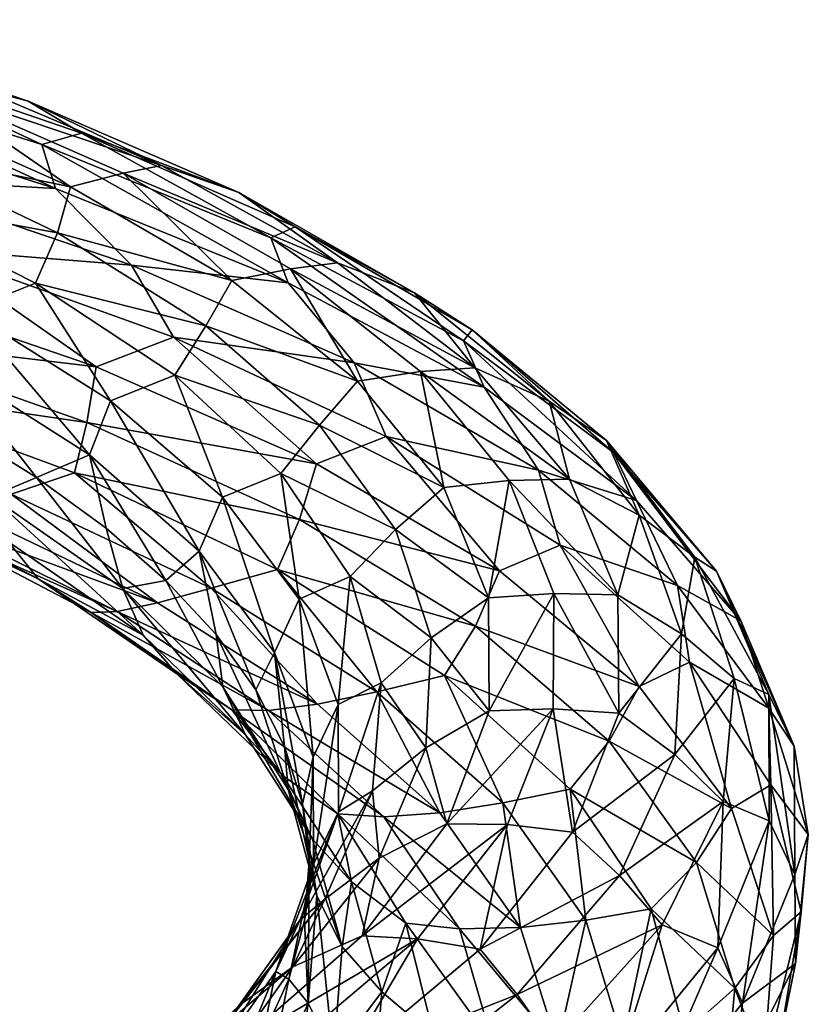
# Model space of a CAD drawing. Header units: metres. Extents: x -109 to 109, y -917 to 389.
# Tile 308 of 656: x 10 to 19, y -750 to -740. Entities that reach past the tile are written whole.
import ezdxf

# ---------------------------------------------------------------- set-up
doc = ezdxf.new("R2010")
doc.units = ezdxf.units.M
doc.layers.add('solid_24503124_XXX_01_SW0001_01', color=7, linetype='CONTINUOUS')

msp = doc.modelspace()

# ---------------------------------------------------------------- linework, layer by layer
at = {"layer": 'solid_24503124_XXX_01_SW0001_01'}
for points in [[(10.412462, -740.559326, -16.99725), (7.77874, -739.6651, -18.425652), (9.577113, -740.292847, -16.70859)], [(8.318668, -739.993042, -18.871119), (7.77874, -739.6651, -18.425652), (10.412462, -740.559326, -16.99725)], [(10.561861, -741.036987, -18.259766), (7.717791, -740.134399, -19.699219), (8.318668, -739.993042, -18.871119)], [(10.999756, -740.909851, -17.352381), (8.318668, -739.993042, -18.871119), (10.412462, -740.559326, -16.99725)], [(10.561861, -741.036987, -18.259766), (8.318668, -739.993042, -18.871119), (10.999756, -740.909851, -17.352381)], [(10.713127, -741.517517, -18.617527), (7.717791, -740.134399, -19.699219), (10.561861, -741.036987, -18.259766)], [(10.713127, -741.517517, -18.617527), (7.825353, -740.605896, -20.07671), (7.717791, -740.134399, -19.699219)], [(11.876799, -741.264954, -14.993966), (9.577113, -740.292847, -16.70859), (9.269754, -740.390869, -16.058435)], [(10.412462, -740.559326, -16.99725), (9.577113, -740.292847, -16.70859), (11.876799, -741.264954, -14.993966)], [(9.269754, -740.390869, -16.058435), (8.771022, -740.561829, -15.561017), (10.877053, -741.500732, -14.002141)], [(11.457332, -741.348633, -14.408139), (9.269754, -740.390869, -16.058435), (10.877053, -741.500732, -14.002141)], [(11.876799, -741.264954, -14.993966), (9.269754, -740.390869, -16.058435), (11.457332, -741.348633, -14.408139)], [(10.877053, -741.500732, -14.002141), (8.771022, -740.561829, -15.561017), (8.782056, -741.068176, -14.838786)], [(12.727242, -741.563171, -15.1487), (10.412462, -740.559326, -16.99725), (11.876799, -741.264954, -14.993966)], [(10.999756, -740.909851, -17.352381), (10.412462, -740.559326, -16.99725), (12.727242, -741.563171, -15.1487)], [(10.713127, -741.517517, -18.617527), (8.754351, -741.409912, -19.918932), (7.825353, -740.605896, -20.07671)], [(13.079324, -742.06012, -16.363382), (10.561861, -741.036987, -18.259766), (10.999756, -740.909851, -17.352381)], [(13.345967, -741.939026, -15.40839), (10.999756, -740.909851, -17.352381), (12.727242, -741.563171, -15.1487)], [(13.079324, -742.06012, -16.363382), (10.999756, -740.909851, -17.352381), (13.345967, -741.939026, -15.40839)], [(10.735987, -742.004944, -13.300748), (8.782056, -741.068176, -14.838786), (8.649151, -741.625, -14.35103)], [(10.877053, -741.500732, -14.002141), (8.782056, -741.068176, -14.838786), (10.735987, -742.004944, -13.300748)], [(13.269567, -742.552856, -16.694679), (10.561861, -741.036987, -18.259766), (13.079324, -742.06012, -16.363382)], [(13.269567, -742.552856, -16.694679), (10.713127, -741.517517, -18.617527), (10.561861, -741.036987, -18.259766)], [(11.457332, -741.348633, -14.408139), (10.877053, -741.500732, -14.002141), (12.649054, -742.528625, -12.11581)], [(13.811749, -742.334167, -12.921618), (11.876799, -741.264954, -14.993966), (11.457332, -741.348633, -14.408139)], [(13.293882, -742.39856, -12.41848), (11.457332, -741.348633, -14.408139), (12.649054, -742.528625, -12.11581)], [(13.811749, -742.334167, -12.921618), (11.457332, -741.348633, -14.408139), (13.293882, -742.39856, -12.41848)], [(12.727242, -741.563171, -15.1487), (11.876799, -741.264954, -14.993966), (13.811749, -742.334167, -12.921618)], [(8.754351, -741.409912, -19.918932), (11.549887, -742.359253, -18.32338), (9.308838, -742.179077, -19.684505)], [(10.713127, -741.517517, -18.617527), (11.549887, -742.359253, -18.32338), (8.754351, -741.409912, -19.918932)], [(13.269567, -742.552856, -16.694679), (11.549887, -742.359253, -18.32338), (10.713127, -741.517517, -18.617527)], [(12.649054, -742.528625, -12.11581), (10.877053, -741.500732, -14.002141), (10.735987, -742.004944, -13.300748)], [(14.655124, -742.665161, -12.944268), (12.727242, -741.563171, -15.1487), (13.811749, -742.334167, -12.921618)], [(13.345967, -741.939026, -15.40839), (12.727242, -741.563171, -15.1487), (14.655124, -742.665161, -12.944268)], [(10.495763, -742.556824, -12.851461), (8.649151, -741.625, -14.35103), (9.740479, -742.858093, -13.085698)], [(10.735987, -742.004944, -13.300748), (8.649151, -741.625, -14.35103), (10.495763, -742.556824, -12.851461)], [(15.195525, -743.191895, -14.076288), (13.079324, -742.06012, -16.363382), (13.345967, -741.939026, -15.40839)], [(15.288555, -743.06842, -13.106015), (13.345967, -741.939026, -15.40839), (14.655124, -742.665161, -12.944268)], [(15.195525, -743.191895, -14.076288), (13.345967, -741.939026, -15.40839), (15.288555, -743.06842, -13.106015)], [(12.363517, -743.024475, -11.462536), (10.735987, -742.004944, -13.300748), (10.495763, -742.556824, -12.851461)], [(12.649054, -742.528625, -12.11581), (10.735987, -742.004944, -13.300748), (12.363517, -743.024475, -11.462536)], [(15.418847, -743.699707, -14.375308), (13.079324, -742.06012, -16.363382), (15.195525, -743.191895, -14.076288)], [(15.418847, -743.699707, -14.375308), (13.269567, -742.552856, -16.694679), (13.079324, -742.06012, -16.363382)], [(11.16125, -743.473999, -18.420504), (8.400115, -742.529907, -19.948013), (9.308838, -742.179077, -19.684505)], [(11.549887, -742.359253, -18.32338), (12.008222, -743.150635, -18.017941), (9.308838, -742.179077, -19.684505)], [(11.16125, -743.473999, -18.420504), (9.308838, -742.179077, -19.684505), (12.008222, -743.150635, -18.017941)], [(11.549887, -742.359253, -18.32338), (13.994268, -743.430176, -16.284739), (12.008222, -743.150635, -18.017941)], [(13.269567, -742.552856, -16.694679), (13.994268, -743.430176, -16.284739), (11.549887, -742.359253, -18.32338)], [(13.293882, -742.39856, -12.41848), (12.649054, -742.528625, -12.11581), (14.030068, -743.633545, -9.963589)], [(15.319773, -743.487671, -10.558767), (13.811749, -742.334167, -12.921618), (13.293882, -742.39856, -12.41848)], [(14.720298, -743.528442, -10.153808), (13.293882, -742.39856, -12.41848), (14.030068, -743.633545, -9.963589)], [(15.319773, -743.487671, -10.558767), (13.293882, -742.39856, -12.41848), (14.720298, -743.528442, -10.153808)], [(14.655124, -742.665161, -12.944268), (13.811749, -742.334167, -12.921618), (15.319773, -743.487671, -10.558767)], [(8.382766, -743.141357, -19.608971), (8.400115, -742.529907, -19.948013), (11.16125, -743.473999, -18.420504)], [(14.030068, -743.633545, -9.963589), (12.649054, -742.528625, -12.11581), (12.363517, -743.024475, -11.462536)], [(10.495763, -742.556824, -12.851461), (9.740479, -742.858093, -13.085698), (11.318292, -743.848206, -11.418048)], [(12.024914, -743.567383, -11.070146), (10.495763, -742.556824, -12.851461), (11.318292, -743.848206, -11.418048)], [(12.363517, -743.024475, -11.462536), (10.495763, -742.556824, -12.851461), (12.024914, -743.567383, -11.070146)], [(15.418847, -743.699707, -14.375308), (13.994268, -743.430176, -16.284739), (13.269567, -742.552856, -16.694679)], [(16.133989, -743.851624, -10.453686), (14.655124, -742.665161, -12.944268), (15.319773, -743.487671, -10.558767)], [(15.288555, -743.06842, -13.106015), (14.655124, -742.665161, -12.944268), (16.133989, -743.851624, -10.453686)], [(9.740479, -742.858093, -13.085698), (9.540433, -743.455933, -13.032722), (11.087662, -744.442505, -11.404852)], [(11.318292, -743.848206, -11.418048), (9.740479, -742.858093, -13.085698), (11.087662, -744.442505, -11.404852)], [(13.612206, -744.115234, -9.382988), (12.363517, -743.024475, -11.462536), (12.024914, -743.567383, -11.070146)], [(14.030068, -743.633545, -9.963589), (12.363517, -743.024475, -11.462536), (13.612206, -744.115234, -9.382988)], [(16.842407, -744.417664, -11.47218), (15.195525, -743.191895, -14.076288), (15.288555, -743.06842, -13.106015)], [(16.765131, -744.28363, -10.517323), (15.288555, -743.06842, -13.106015), (16.133989, -743.851624, -10.453686)], [(16.842407, -744.417664, -11.47218), (15.288555, -743.06842, -13.106015), (16.765131, -744.28363, -10.517323)], [(8.360064, -743.695862, -19.105642), (8.382766, -743.141357, -19.608971), (11.056943, -744.086792, -18.097315)], [(11.056943, -744.086792, -18.097315), (8.382766, -743.141357, -19.608971), (11.16125, -743.473999, -18.420504)], [(13.581429, -744.540405, -16.456125), (11.16125, -743.473999, -18.420504), (12.008222, -743.150635, -18.017941)], [(13.994268, -743.430176, -16.284739), (14.346146, -744.240479, -15.929374), (12.008222, -743.150635, -18.017941)], [(13.581429, -744.540405, -16.456125), (12.008222, -743.150635, -18.017941), (14.346146, -744.240479, -15.929374)], [(17.09185, -744.942993, -11.734178), (15.195525, -743.191895, -14.076288), (16.842407, -744.417664, -11.47218)], [(17.09185, -744.942993, -11.734178), (15.418847, -743.699707, -14.375308), (15.195525, -743.191895, -14.076288)], [(9.540433, -743.455933, -13.032722), (9.646313, -744.155518, -12.955176), (10.506569, -744.69043, -12.091382)], [(11.087662, -744.442505, -11.404852), (9.540433, -743.455933, -13.032722), (10.506569, -744.69043, -12.091382)], [(11.056943, -744.086792, -18.097315), (11.16125, -743.473999, -18.420504), (13.581429, -744.540405, -16.456125)], [(13.994268, -743.430176, -16.284739), (16.015682, -744.609558, -13.872149), (14.346146, -744.240479, -15.929374)], [(15.418847, -743.699707, -14.375308), (16.015682, -744.609558, -13.872149), (13.994268, -743.430176, -16.284739)], [(16.356335, -744.709045, -7.983257), (15.319773, -743.487671, -10.558767), (14.720298, -743.528442, -10.153808)], [(16.133989, -743.851624, -10.453686), (15.319773, -743.487671, -10.558767), (16.356335, -744.709045, -7.983257)], [(12.024914, -743.567383, -11.070146), (11.318292, -743.848206, -11.418048), (12.546487, -744.908325, -9.514434)], [(13.187486, -744.645386, -9.063774), (12.024914, -743.567383, -11.070146), (12.546487, -744.908325, -9.514434)], [(13.612206, -744.115234, -9.382988), (12.024914, -743.567383, -11.070146), (13.187486, -744.645386, -9.063774)], [(14.720298, -743.528442, -10.153808), (14.030068, -743.633545, -9.963589), (14.979315, -744.800659, -7.616765)], [(15.694858, -744.722412, -7.688925), (14.720298, -743.528442, -10.153808), (14.979315, -744.800659, -7.616765)], [(16.356335, -744.709045, -7.983257), (14.720298, -743.528442, -10.153808), (15.694858, -744.722412, -7.688925)], [(10.920696, -744.640869, -17.613464), (8.360064, -743.695862, -19.105642), (11.056943, -744.086792, -18.097315)], [(10.22857, -744.871826, -17.361479), (8.360064, -743.695862, -19.105642), (10.920696, -744.640869, -17.613464)], [(14.979315, -744.800659, -7.616765), (14.030068, -743.633545, -9.963589), (13.612206, -744.115234, -9.382988)], [(17.09185, -744.942993, -11.734178), (16.015682, -744.609558, -13.872149), (15.418847, -743.699707, -14.375308)], [(11.318292, -743.848206, -11.418048), (11.087662, -744.442505, -11.404852), (12.292351, -745.498413, -9.545792)], [(12.546487, -744.908325, -9.514434), (11.318292, -743.848206, -11.418048), (12.292351, -745.498413, -9.545792)], [(17.121918, -745.105042, -7.758827), (16.133989, -743.851624, -10.453686), (16.356335, -744.709045, -7.983257)], [(16.765131, -744.28363, -10.517323), (16.133989, -743.851624, -10.453686), (17.121918, -745.105042, -7.758827)], [(10.506569, -744.69043, -12.091382), (9.646313, -744.155518, -12.955176), (10.008188, -744.90094, -12.896971)], [(10.920696, -744.640869, -17.613464), (11.056943, -744.086792, -18.097315), (13.394442, -745.151855, -16.164074)], [(13.394442, -745.151855, -16.164074), (11.056943, -744.086792, -18.097315), (13.581429, -744.540405, -16.456125)], [(14.446644, -745.262512, -7.131185), (13.612206, -744.115234, -9.382988), (13.187486, -744.645386, -9.063774)], [(14.979315, -744.800659, -7.616765), (13.612206, -744.115234, -9.382988), (14.446644, -745.262512, -7.131185)], [(15.589801, -745.715881, -14.122012), (13.581429, -744.540405, -16.456125), (14.346146, -744.240479, -15.929374)], [(16.015682, -744.609558, -13.872149), (16.255493, -745.434387, -13.489515), (14.346146, -744.240479, -15.929374)], [(15.589801, -745.715881, -14.122012), (14.346146, -744.240479, -15.929374), (16.255493, -745.434387, -13.489515)], [(17.734585, -745.566101, -7.727176), (16.765131, -744.28363, -10.517323), (17.121918, -745.105042, -7.758827)], [(17.971533, -745.718994, -8.636533), (16.765131, -744.28363, -10.517323), (17.734585, -745.566101, -7.727176)], [(17.971533, -745.718994, -8.636533), (16.842407, -744.417664, -11.47218), (16.765131, -744.28363, -10.517323)], [(11.087662, -744.442505, -11.404852), (10.506569, -744.69043, -12.091382), (11.26921, -745.246155, -11.155679)], [(11.087662, -744.442505, -11.404852), (11.26921, -745.246155, -11.155679), (11.926952, -745.820374, -10.157705)], [(12.292351, -745.498413, -9.545792), (11.087662, -744.442505, -11.404852), (11.926952, -745.820374, -10.157705)], [(18.23934, -746.263794, -8.857972), (16.842407, -744.417664, -11.47218), (17.971533, -745.718994, -8.636533)], [(18.23934, -746.263794, -8.857972), (17.09185, -744.942993, -11.734178), (16.842407, -744.417664, -11.47218)], [(13.394442, -745.151855, -16.164074), (13.581429, -744.540405, -16.456125), (15.589801, -745.715881, -14.122012)], [(10.506569, -744.69043, -12.091382), (10.008188, -744.90094, -12.896971), (11.45402, -745.910828, -11.218599)], [(12.423082, -745.906494, -15.582741), (10.22857, -744.871826, -17.361479), (10.920696, -744.640869, -17.613464)], [(11.26921, -745.246155, -11.155679), (10.506569, -744.69043, -12.091382), (11.45402, -745.910828, -11.218599)], [(13.150351, -745.701111, -15.719523), (10.920696, -744.640869, -17.613464), (13.394442, -745.151855, -16.164074)], [(12.423082, -745.906494, -15.582741), (10.920696, -744.640869, -17.613464), (13.150351, -745.701111, -15.719523)], [(13.187486, -744.645386, -9.063774), (12.546487, -744.908325, -9.514434), (13.388919, -746.024719, -7.438527)], [(13.9511, -745.776367, -6.899103), (13.187486, -744.645386, -9.063774), (13.388919, -746.024719, -7.438527)], [(14.446644, -745.262512, -7.131185), (13.187486, -744.645386, -9.063774), (13.9511, -745.776367, -6.899103)], [(16.015682, -744.609558, -13.872149), (17.544113, -745.877502, -11.170004), (16.255493, -745.434387, -13.489515)], [(17.09185, -744.942993, -11.734178), (17.544113, -745.877502, -11.170004), (16.015682, -744.609558, -13.872149)], [(15.466767, -746.012573, -5.152792), (14.979315, -744.800659, -7.616765), (14.446644, -745.262512, -7.131185)], [(15.694858, -744.722412, -7.688925), (14.979315, -744.800659, -7.616765), (15.466767, -746.012573, -5.152792)], [(16.18644, -745.962402, -5.104631), (15.694858, -744.722412, -7.688925), (15.466767, -746.012573, -5.152792)], [(16.888649, -745.979309, -5.279662), (16.356335, -744.709045, -7.983257), (15.694858, -744.722412, -7.688925)], [(16.888649, -745.979309, -5.279662), (15.694858, -744.722412, -7.688925), (16.18644, -745.962402, -5.104631)], [(17.121918, -745.105042, -7.758827), (16.356335, -744.709045, -7.983257), (16.888649, -745.979309, -5.279662)], [(10.522237, -745.804443, -13.640496), (8.679766, -744.84552, -15.127604), (9.22469, -745.188293, -15.515808)], [(10.198619, -745.398071, -13.236169), (8.679766, -744.84552, -15.127604), (10.522237, -745.804443, -13.640496)], [(11.833165, -746.067444, -15.196717), (9.7173, -745.054321, -16.883142), (10.22857, -744.871826, -17.361479)], [(10.008188, -744.90094, -12.896971), (10.198619, -745.398071, -13.236169), (11.677645, -746.421692, -11.525162)], [(11.45402, -745.910828, -11.218599), (10.008188, -744.90094, -12.896971), (11.677645, -746.421692, -11.525162)], [(11.833165, -746.067444, -15.196717), (10.22857, -744.871826, -17.361479), (12.423082, -745.906494, -15.582741)], [(12.546487, -744.908325, -9.514434), (12.292351, -745.498413, -9.545792), (13.119019, -746.609985, -7.517881)], [(13.388919, -746.024719, -7.438527), (12.546487, -744.908325, -9.514434), (13.119019, -746.609985, -7.517881)], [(18.23934, -746.263794, -8.857972), (17.544113, -745.877502, -11.170004), (17.09185, -744.942993, -11.734178)], [(9.382369, -745.165527, -16.249228), (9.7173, -745.054321, -16.883142), (11.833165, -746.067444, -15.196717)], [(17.586298, -746.405701, -4.946451), (17.121918, -745.105042, -7.758827), (16.888649, -745.979309, -5.279662)], [(17.734585, -745.566101, -7.727176), (17.121918, -745.105042, -7.758827), (17.586298, -746.405701, -4.946451)], [(9.22469, -745.188293, -15.515808), (9.382369, -745.165527, -16.249228), (11.389711, -746.16156, -14.63076)], [(11.104649, -746.172058, -13.939462), (9.22469, -745.188293, -15.515808), (11.389711, -746.16156, -14.63076)], [(10.522237, -745.804443, -13.640496), (9.22469, -745.188293, -15.515808), (11.104649, -746.172058, -13.939462)], [(11.389711, -746.16156, -14.63076), (9.382369, -745.165527, -16.249228), (11.833165, -746.067444, -15.196717)], [(11.926952, -745.820374, -10.157705), (11.26921, -745.246155, -11.155679), (11.45402, -745.910828, -11.218599)], [(13.150351, -745.701111, -15.719523), (13.394442, -745.151855, -16.164074), (15.327274, -746.322998, -13.875524)], [(15.327274, -746.322998, -13.875524), (13.394442, -745.151855, -16.164074), (15.589801, -745.715881, -14.122012)], [(14.839298, -746.449585, -4.780344), (14.446644, -745.262512, -7.131185), (13.9511, -745.776367, -6.899103)], [(15.466767, -746.012573, -5.152792), (14.446644, -745.262512, -7.131185), (14.839298, -746.449585, -4.780344)], [(11.677645, -746.421692, -11.525162), (10.198619, -745.398071, -13.236169), (10.522237, -745.804443, -13.640496)], [(17.12286, -746.984192, -11.493278), (15.589801, -745.715881, -14.122012), (16.255493, -745.434387, -13.489515)], [(17.544113, -745.877502, -11.170004), (17.675375, -746.716003, -10.774184), (16.255493, -745.434387, -13.489515)], [(17.12286, -746.984192, -11.493278), (16.255493, -745.434387, -13.489515), (17.675375, -746.716003, -10.774184)], [(12.292351, -745.498413, -9.545792), (11.926952, -745.820374, -10.157705), (12.476288, -746.413635, -9.102502)], [(12.292351, -745.498413, -9.545792), (12.476288, -746.413635, -9.102502), (12.912048, -747.022827, -8.002019)], [(13.119019, -746.609985, -7.517881), (12.292351, -745.498413, -9.545792), (12.912048, -747.022827, -8.002019)], [(18.164234, -746.895447, -4.824443), (17.734585, -745.566101, -7.727176), (17.586298, -746.405701, -4.946451)], [(18.547043, -747.074524, -5.661976), (17.734585, -745.566101, -7.727176), (18.164234, -746.895447, -4.824443)], [(18.547043, -747.074524, -5.661976), (17.971533, -745.718994, -8.636533), (17.734585, -745.566101, -7.727176)], [(14.241483, -747.04187, -13.470053), (12.423082, -745.906494, -15.582741), (13.150351, -745.701111, -15.719523)], [(14.984643, -746.863159, -13.488847), (13.150351, -745.701111, -15.719523), (15.327274, -746.322998, -13.875524)], [(14.241483, -747.04187, -13.470053), (13.150351, -745.701111, -15.719523), (14.984643, -746.863159, -13.488847)], [(13.9511, -745.776367, -6.899103), (13.388919, -746.024719, -7.438527), (13.81885, -747.181396, -5.259358)], [(14.290027, -746.944092, -4.646059), (13.9511, -745.776367, -6.899103), (13.81885, -747.181396, -5.259358)], [(14.839298, -746.449585, -4.780344), (13.9511, -745.776367, -6.899103), (14.290027, -746.944092, -4.646059)], [(15.327274, -746.322998, -13.875524), (15.589801, -745.715881, -14.122012), (17.12286, -746.984192, -11.493278)], [(18.824898, -747.640076, -5.840663), (17.971533, -745.718994, -8.636533), (18.547043, -747.074524, -5.661976)], [(18.824898, -747.640076, -5.840663), (18.23934, -746.263794, -8.857972), (17.971533, -745.718994, -8.636533)], [(12.04663, -746.846985, -11.873495), (10.522237, -745.804443, -13.640496), (11.104649, -746.172058, -13.939462)], [(11.677645, -746.421692, -11.525162), (10.522237, -745.804443, -13.640496), (12.04663, -746.846985, -11.873495)], [(11.926952, -745.820374, -10.157705), (11.45402, -745.910828, -11.218599), (12.551565, -746.986877, -9.329185)], [(12.476288, -746.413635, -9.102502), (11.926952, -745.820374, -10.157705), (12.551565, -746.986877, -9.329185)], [(17.544113, -745.877502, -11.170004), (18.5455, -747.221069, -8.251609), (17.675375, -746.716003, -10.774184)], [(18.23934, -746.263794, -8.857972), (18.5455, -747.221069, -8.251609), (17.544113, -745.877502, -11.170004)], [(11.45402, -745.910828, -11.218599), (11.677645, -746.421692, -11.525162), (12.801427, -747.513672, -9.598298)], [(12.551565, -746.986877, -9.329185), (11.45402, -745.910828, -11.218599), (12.801427, -747.513672, -9.598298)], [(13.590014, -747.177856, -13.187638), (11.833165, -746.067444, -15.196717), (12.423082, -745.906494, -15.582741)], [(13.590014, -747.177856, -13.187638), (12.423082, -745.906494, -15.582741), (14.241483, -747.04187, -13.470053)], [(16.18644, -745.962402, -5.104631), (15.466767, -746.012573, -5.152792), (15.476912, -747.250305, -2.651378)], [(16.179781, -747.228699, -2.484174), (16.18644, -745.962402, -5.104631), (15.476912, -747.250305, -2.651378)], [(16.899773, -747.277893, -2.535018), (16.18644, -745.962402, -5.104631), (16.179781, -747.228699, -2.484174)], [(16.899773, -747.277893, -2.535018), (16.888649, -745.979309, -5.279662), (16.18644, -745.962402, -5.104631)], [(17.586298, -746.405701, -4.946451), (16.888649, -745.979309, -5.279662), (16.899773, -747.277893, -2.535018)], [(11.389711, -746.16156, -14.63076), (11.833165, -746.067444, -15.196717), (13.590014, -747.177856, -13.187638)], [(13.388919, -746.024719, -7.438527), (13.119019, -746.609985, -7.517881), (13.541448, -747.761414, -5.388735)], [(13.81885, -747.181396, -5.259358), (13.388919, -746.024719, -7.438527), (13.541448, -747.761414, -5.388735)], [(15.476912, -747.250305, -2.651378), (15.466767, -746.012573, -5.152792), (14.839298, -746.449585, -4.780344)], [(11.104649, -746.172058, -13.939462), (11.389711, -746.16156, -14.63076), (13.052366, -747.249756, -12.707108)], [(12.650831, -747.241638, -12.079539), (11.104649, -746.172058, -13.939462), (13.052366, -747.249756, -12.707108)], [(12.04663, -746.846985, -11.873495), (11.104649, -746.172058, -13.939462), (12.650831, -747.241638, -12.079539)], [(13.052366, -747.249756, -12.707108), (11.389711, -746.16156, -14.63076), (13.590014, -747.177856, -13.187638)], [(14.984643, -746.863159, -13.488847), (15.327274, -746.322998, -13.875524), (16.794106, -747.584351, -11.304827)], [(16.794106, -747.584351, -11.304827), (15.327274, -746.322998, -13.875524), (17.12286, -746.984192, -11.493278)], [(18.824898, -747.640076, -5.840663), (18.5455, -747.221069, -8.251609), (18.23934, -746.263794, -8.857972)], [(12.801427, -747.513672, -9.598298), (11.677645, -746.421692, -11.525162), (12.04663, -746.846985, -11.873495)], [(12.476288, -746.413635, -9.102502), (12.551565, -746.986877, -9.329185), (13.268955, -748.114746, -7.29089)], [(12.912048, -747.022827, -8.002019), (12.476288, -746.413635, -9.102502), (13.268955, -748.114746, -7.29089)], [(17.514175, -747.731873, -2.106319), (17.586298, -746.405701, -4.946451), (16.899773, -747.277893, -2.535018)], [(18.164234, -746.895447, -4.824443), (17.586298, -746.405701, -4.946451), (17.514175, -747.731873, -2.106319)], [(14.779195, -747.658203, -2.406212), (14.839298, -746.449585, -4.780344), (14.290027, -746.944092, -4.646059)], [(15.476912, -747.250305, -2.651378), (14.839298, -746.449585, -4.780344), (14.779195, -747.658203, -2.406212)], [(13.119019, -746.609985, -7.517881), (12.912048, -747.022827, -8.002019), (13.22957, -747.643616, -6.87024)], [(13.119019, -746.609985, -7.517881), (13.22957, -747.643616, -6.87024), (13.425868, -748.273438, -5.717884)], [(13.541448, -747.761414, -5.388735), (13.119019, -746.609985, -7.517881), (13.425868, -748.273438, -5.717884)], [(18.135387, -748.325684, -8.654682), (17.12286, -746.984192, -11.493278), (17.675375, -746.716003, -10.774184)], [(18.5455, -747.221069, -8.251609), (18.566673, -748.064941, -7.870726), (17.675375, -746.716003, -10.774184)], [(18.135387, -748.325684, -8.654682), (17.675375, -746.716003, -10.774184), (18.566673, -748.064941, -7.870726)], [(13.204598, -747.96051, -9.884187), (12.04663, -746.846985, -11.873495), (12.650831, -747.241638, -12.079539)], [(12.801427, -747.513672, -9.598298), (12.04663, -746.846985, -11.873495), (13.204598, -747.96051, -9.884187)], [(15.626186, -748.262878, -11.091693), (14.241483, -747.04187, -13.470053), (14.984643, -746.863159, -13.488847)], [(16.365156, -748.111328, -10.992136), (14.984643, -746.863159, -13.488847), (16.794106, -747.584351, -11.304827)], [(15.626186, -748.262878, -11.091693), (14.984643, -746.863159, -13.488847), (16.365156, -748.111328, -10.992136)], [(14.290027, -746.944092, -4.646059), (13.81885, -747.181396, -5.259358), (13.822711, -748.361084, -3.047989)], [(14.195674, -748.130859, -2.377199), (14.290027, -746.944092, -4.646059), (13.822711, -748.361084, -3.047989)], [(14.779195, -747.658203, -2.406212), (14.290027, -746.944092, -4.646059), (14.195674, -748.130859, -2.377199)], [(18.043219, -748.249084, -1.901342), (18.164234, -746.895447, -4.824443), (17.514175, -747.731873, -2.106319)], [(18.550808, -748.460999, -2.643872), (18.164234, -746.895447, -4.824443), (18.043219, -748.249084, -1.901342)], [(18.550808, -748.460999, -2.643872), (18.547043, -747.074524, -5.661976), (18.164234, -746.895447, -4.824443)], [(12.551565, -746.986877, -9.329185), (12.801427, -747.513672, -9.598298), (13.537251, -748.65918, -7.518938)], [(13.268955, -748.114746, -7.29089), (12.551565, -746.986877, -9.329185), (13.537251, -748.65918, -7.518938)], [(13.22957, -747.643616, -6.87024), (12.912048, -747.022827, -8.002019), (13.268955, -748.114746, -7.29089)], [(14.932336, -748.371033, -10.921394), (13.590014, -747.177856, -13.187638), (14.241483, -747.04187, -13.470053)], [(14.932336, -748.371033, -10.921394), (14.241483, -747.04187, -13.470053), (15.626186, -748.262878, -11.091693)], [(16.794106, -747.584351, -11.304827), (17.12286, -746.984192, -11.493278), (18.135387, -748.325684, -8.654682)], [(18.830046, -749.047974, -2.778985), (18.547043, -747.074524, -5.661976), (18.550808, -748.460999, -2.643872)], [(18.830046, -749.047974, -2.778985), (18.824898, -747.640076, -5.840663), (18.547043, -747.074524, -5.661976)], [(13.052366, -747.249756, -12.707108), (13.590014, -747.177856, -13.187638), (14.932336, -748.371033, -10.921394)], [(13.81885, -747.181396, -5.259358), (13.541448, -747.761414, -5.388735), (13.546284, -748.935547, -3.227948)], [(13.822711, -748.361084, -3.047989), (13.81885, -747.181396, -5.259358), (13.546284, -748.935547, -3.227948)], [(12.650831, -747.241638, -12.079539), (13.052366, -747.249756, -12.707108), (14.317658, -748.416199, -10.540787)], [(13.81399, -748.383789, -9.995698), (12.650831, -747.241638, -12.079539), (14.317658, -748.416199, -10.540787)], [(13.204598, -747.96051, -9.884187), (12.650831, -747.241638, -12.079539), (13.81399, -748.383789, -9.995698)], [(14.317658, -748.416199, -10.540787), (13.052366, -747.249756, -12.707108), (14.932336, -748.371033, -10.921394)], [(15.011177, -748.493347, -0.194777), (15.476912, -747.250305, -2.651378), (14.779195, -747.658203, -2.406212)], [(16.179781, -747.228699, -2.484174), (15.476912, -747.250305, -2.651378), (15.011177, -748.493347, -0.194777)], [(15.676574, -748.499756, 0.086674), (16.179781, -747.228699, -2.484174), (15.011177, -748.493347, -0.194777)], [(16.391264, -748.582336, 0.160858), (16.179781, -747.228699, -2.484174), (15.676574, -748.499756, 0.086674)], [(16.391264, -748.582336, 0.160858), (16.899773, -747.277893, -2.535018), (16.179781, -747.228699, -2.484174)], [(17.514175, -747.731873, -2.106319), (16.899773, -747.277893, -2.535018), (16.391264, -748.582336, 0.160858)], [(18.5455, -747.221069, -8.251609), (18.979868, -748.609253, -5.228662), (18.566673, -748.064941, -7.870726)], [(18.824898, -747.640076, -5.840663), (18.979868, -748.609253, -5.228662), (18.5455, -747.221069, -8.251609)], [(13.537251, -748.65918, -7.518938), (12.801427, -747.513672, -9.598298), (13.204598, -747.96051, -9.884187)], [(16.365156, -748.111328, -10.992136), (16.794106, -747.584351, -11.304827), (17.75238, -748.916199, -8.53505)], [(17.75238, -748.916199, -8.53505), (16.794106, -747.584351, -11.304827), (18.135387, -748.325684, -8.654682)], [(13.22957, -747.643616, -6.87024), (13.268955, -748.114746, -7.29089), (13.584034, -749.278137, -5.170799)], [(13.425868, -748.273438, -5.717884), (13.22957, -747.643616, -6.87024), (13.584034, -749.278137, -5.170799)], [(14.268434, -748.868713, -0.086389), (14.779195, -747.658203, -2.406212), (14.195674, -748.130859, -2.377199)], [(15.011177, -748.493347, -0.194777), (14.779195, -747.658203, -2.406212), (14.268434, -748.868713, -0.086389)], [(16.908045, -749.060425, 0.66962), (17.514175, -747.731873, -2.106319), (16.391264, -748.582336, 0.160858)], [(18.043219, -748.249084, -1.901342), (17.514175, -747.731873, -2.106319), (16.908045, -749.060425, 0.66962)], [(18.830046, -749.047974, -2.778985), (18.979868, -748.609253, -5.228662), (18.824898, -747.640076, -5.840663)], [(13.541448, -747.761414, -5.388735), (13.425868, -748.273438, -5.717884), (13.498878, -748.910828, -4.553843)], [(13.546284, -748.935547, -3.227948), (13.541448, -747.761414, -5.388735), (13.498878, -748.910828, -4.553843)], [(13.962454, -749.129639, -7.737882), (13.204598, -747.96051, -9.884187), (13.81399, -748.383789, -9.995698)], [(13.537251, -748.65918, -7.518938), (13.204598, -747.96051, -9.884187), (13.962454, -749.129639, -7.737882)], [(13.268955, -748.114746, -7.29089), (13.537251, -748.65918, -7.518938), (13.862451, -749.841309, -5.35554)], [(13.584034, -749.278137, -5.170799), (13.268955, -748.114746, -7.29089), (13.862451, -749.841309, -5.35554)], [(14.195674, -748.130859, -2.377199), (13.822711, -748.361084, -3.047989), (13.40184, -749.544922, -0.877706)], [(13.670398, -749.31781, -0.166517), (14.195674, -748.130859, -2.377199), (13.40184, -749.544922, -0.877706)], [(14.268434, -748.868713, -0.086389), (14.195674, -748.130859, -2.377199), (13.670398, -749.31781, -0.166517)], [(16.536627, -749.551086, -8.5249), (15.626186, -748.262878, -11.091693), (16.365156, -748.111328, -10.992136)], [(17.252733, -749.426331, -8.31025), (16.365156, -748.111328, -10.992136), (17.75238, -748.916199, -8.53505)], [(16.536627, -749.551086, -8.5249), (16.365156, -748.111328, -10.992136), (17.252733, -749.426331, -8.31025)], [(18.596617, -749.717651, -5.698404), (18.135387, -748.325684, -8.654682), (18.566673, -748.064941, -7.870726)], [(18.979868, -748.609253, -5.228662), (18.900143, -749.458618, -4.871021), (18.566673, -748.064941, -7.870726)], [(18.596617, -749.717651, -5.698404), (18.566673, -748.064941, -7.870726), (18.900143, -749.458618, -4.871021)], [(15.820426, -749.629456, -8.471795), (14.932336, -748.371033, -10.921394), (15.626186, -748.262878, -11.091693)], [(15.820426, -749.629456, -8.471795), (15.626186, -748.262878, -11.091693), (16.536627, -749.551086, -8.5249)], [(17.37454, -749.602844, 0.948092), (18.043219, -748.249084, -1.901342), (16.908045, -749.060425, 0.66962)], [(17.984636, -749.853149, 0.319443), (18.043219, -748.249084, -1.901342), (17.37454, -749.602844, 0.948092)], [(17.984636, -749.853149, 0.319443), (18.550808, -748.460999, -2.643872), (18.043219, -748.249084, -1.901342)], [(13.822711, -748.361084, -3.047989), (13.546284, -748.935547, -3.227948), (13.134823, -750.113647, -1.1073)], [(13.40184, -749.544922, -0.877706), (13.822711, -748.361084, -3.047989), (13.134823, -750.113647, -1.1073)], [(13.498878, -748.910828, -4.553843), (13.425868, -748.273438, -5.717884), (13.584034, -749.278137, -5.170799)], [(14.317658, -748.416199, -10.540787), (14.932336, -748.371033, -10.921394), (15.820426, -749.629456, -8.471795)], [(17.75238, -748.916199, -8.53505), (18.135387, -748.325684, -8.654682), (18.596617, -749.717651, -5.698404)], [(13.81399, -748.383789, -9.995698), (14.317658, -748.416199, -10.540787), (15.148587, -749.643982, -8.202566)], [(14.561173, -749.582092, -7.756188), (13.81399, -748.383789, -9.995698), (15.148587, -749.643982, -8.202566)], [(13.962454, -749.129639, -7.737882), (13.81399, -748.383789, -9.995698), (14.561173, -749.582092, -7.756188)], [(15.148587, -749.643982, -8.202566), (14.317658, -748.416199, -10.540787), (15.820426, -749.629456, -8.471795)], [(18.256607, -750.461548, 0.227305), (18.550808, -748.460999, -2.643872), (17.984636, -749.853149, 0.319443)], [(18.256607, -750.461548, 0.227305), (18.830046, -749.047974, -2.778985), (18.550808, -748.460999, -2.643872)], [(14.081161, -749.720642, 2.136878), (15.011177, -748.493347, -0.194777), (14.268434, -748.868713, -0.086389)], [(15.676574, -748.499756, 0.086674), (15.011177, -748.493347, -0.194777), (14.081161, -749.720642, 2.136878)], [(14.689666, -749.753723, 2.524538), (15.676574, -748.499756, 0.086674), (14.081161, -749.720642, 2.136878)], [(15.375787, -749.869507, 2.720465), (15.676574, -748.499756, 0.086674), (14.689666, -749.753723, 2.524538)], [(15.375787, -749.869507, 2.720465), (16.391264, -748.582336, 0.160858), (15.676574, -748.499756, 0.086674)], [(16.908045, -749.060425, 0.66962), (16.391264, -748.582336, 0.160858), (15.375787, -749.869507, 2.720465)], [(13.862451, -749.841309, -5.35554), (13.537251, -748.65918, -7.518938), (13.962454, -749.129639, -7.737882)], [(18.830046, -749.047974, -2.778985), (18.839584, -750.027344, -2.17627), (18.979868, -748.609253, -5.228662)], [(18.979868, -748.609253, -5.228662), (18.839584, -750.027344, -2.17627), (18.900143, -749.458618, -4.871021)], [(13.321112, -750.061218, 2.104276), (14.268434, -748.868713, -0.086389), (13.670398, -749.31781, -0.166517)], [(14.081161, -749.720642, 2.136878), (14.268434, -748.868713, -0.086389), (13.321112, -750.061218, 2.104276)], [(13.448604, -749.554016, -3.387282), (13.498878, -748.910828, -4.553843), (13.486463, -750.459473, -3.0372)], [(13.546284, -748.935547, -3.227948), (13.498878, -748.910828, -4.553843), (13.448604, -749.554016, -3.387282)], [(13.498878, -748.910828, -4.553843), (13.584034, -749.278137, -5.170799), (13.486463, -750.459473, -3.0372)], [(17.252733, -749.426331, -8.31025), (17.75238, -748.916199, -8.53505), (18.172472, -750.296265, -5.655796)], [(18.172472, -750.296265, -5.655796), (17.75238, -748.916199, -8.53505), (18.596617, -749.717651, -5.698404)], [(13.134823, -750.113647, -1.1073), (13.546284, -748.935547, -3.227948), (13.275875, -750.197815, -2.233581)], [(13.546284, -748.935547, -3.227948), (13.448604, -749.554016, -3.387282), (13.275875, -750.197815, -2.233581)], [(13.862451, -749.841309, -5.35554), (13.962454, -749.129639, -7.737882), (14.296838, -750.336792, -5.505129)], [(14.296838, -750.336792, -5.505129), (13.962454, -749.129639, -7.737882), (14.561173, -749.582092, -7.756188)], [(15.784654, -750.367615, 3.292688), (16.908045, -749.060425, 0.66962), (15.375787, -749.869507, 2.720465)], [(17.37454, -749.602844, 0.948092), (16.908045, -749.060425, 0.66962), (15.784654, -750.367615, 3.292688)], [(18.256607, -750.461548, 0.227305), (18.839584, -750.027344, -2.17627), (18.830046, -749.047974, -2.778985)], [(13.670398, -749.31781, -0.166517), (13.40184, -749.544922, -0.877706), (12.566813, -750.713806, 1.180154)], [(12.729406, -750.485657, 1.914993), (13.670398, -749.31781, -0.166517), (12.566813, -750.713806, 1.180154)], [(13.321112, -750.061218, 2.104276), (13.670398, -749.31781, -0.166517), (12.729406, -750.485657, 1.914993)], [(13.486463, -750.459473, -3.0372), (13.584034, -749.278137, -5.170799), (13.766292, -751.041992, -3.177778)], [(13.584034, -749.278137, -5.170799), (13.862451, -749.841309, -5.35554), (13.766292, -751.041992, -3.177778)], [(16.944944, -750.885254, -5.853386), (16.536627, -749.551086, -8.5249), (17.252733, -749.426331, -8.31025)], [(16.944944, -750.885254, -5.853386), (17.252733, -749.426331, -8.31025), (17.619246, -750.786316, -5.529457)], [(17.619246, -750.786316, -5.529457), (17.252733, -749.426331, -8.31025), (18.172472, -750.296265, -5.655796)], [(18.490871, -751.135803, -2.718194), (18.900143, -749.458618, -4.871021), (18.666811, -750.872681, -1.868962)], [(18.490871, -751.135803, -2.718194), (18.596617, -749.717651, -5.698404), (18.900143, -749.458618, -4.871021)], [(18.839584, -750.027344, -2.17627), (18.666811, -750.872681, -1.868962), (18.900143, -749.458618, -4.871021)], [(13.40184, -749.544922, -0.877706), (13.134823, -750.113647, -1.1073), (12.317387, -751.276794, 0.903333)], [(12.566813, -750.713806, 1.180154), (13.40184, -749.544922, -0.877706), (12.317387, -751.276794, 0.903333)], [(13.275875, -750.197815, -2.233581), (13.448604, -749.554016, -3.387282), (13.486463, -750.459473, -3.0372)], [(16.227377, -750.932617, -5.919211), (15.820426, -749.629456, -8.471795), (16.536627, -749.551086, -8.5249)], [(16.227377, -750.932617, -5.919211), (16.536627, -749.551086, -8.5249), (16.944944, -750.885254, -5.853386)], [(14.296838, -750.336792, -5.505129), (14.561173, -749.582092, -7.756188), (14.868669, -750.818176, -5.433784)], [(14.561173, -749.582092, -7.756188), (15.148587, -749.643982, -8.202566), (15.519681, -750.913696, -5.769076)], [(14.868669, -750.818176, -5.433784), (14.561173, -749.582092, -7.756188), (15.519681, -750.913696, -5.769076)], [(15.148587, -749.643982, -8.202566), (15.820426, -749.629456, -8.471795), (16.227377, -750.932617, -5.919211)], [(15.519681, -750.913696, -5.769076), (15.148587, -749.643982, -8.202566), (16.227377, -750.932617, -5.919211)], [(16.177582, -750.932556, 3.633647), (17.37454, -749.602844, 0.948092), (15.784654, -750.367615, 3.292688)], [(16.862782, -751.225342, 3.132262), (17.37454, -749.602844, 0.948092), (16.177582, -750.932556, 3.633647)], [(16.862782, -751.225342, 3.132262), (17.984636, -749.853149, 0.319443), (17.37454, -749.602844, 0.948092)], [(12.718803, -750.911255, 4.268185), (14.081161, -749.720642, 2.136878), (13.321112, -750.061218, 2.104276)], [(14.689666, -749.753723, 2.524538), (14.081161, -749.720642, 2.136878), (12.718803, -750.911255, 4.268185)], [(13.252691, -750.968872, 4.750885), (14.689666, -749.753723, 2.524538), (12.718803, -750.911255, 4.268185)], [(13.888215, -751.11676, 5.061466), (14.689666, -749.753723, 2.524538), (13.252691, -750.968872, 4.750885)], [(13.888215, -751.11676, 5.061466), (15.375787, -749.869507, 2.720465), (14.689666, -749.753723, 2.524538)], [(18.172472, -750.296265, -5.655796), (18.596617, -749.717651, -5.698404), (18.490871, -751.135803, -2.718194)], [(13.766292, -751.041992, -3.177778), (13.862451, -749.841309, -5.35554), (14.296838, -750.336792, -5.505129)], [(15.784654, -750.367615, 3.292688), (15.375787, -749.869507, 2.720465), (13.888215, -751.11676, 5.061466)], [(17.118992, -751.854431, 3.081109), (17.984636, -749.853149, 0.319443), (16.862782, -751.225342, 3.132262)], [(17.118992, -751.854431, 3.081109), (18.256607, -750.461548, 0.227305), (17.984636, -749.853149, 0.319443)], [(11.968544, -751.215881, 4.094966), (13.321112, -750.061218, 2.104276), (12.729406, -750.485657, 1.914993)], [(12.718803, -750.911255, 4.268185), (13.321112, -750.061218, 2.104276), (11.968544, -751.215881, 4.094966)], [(18.839584, -750.027344, -2.17627), (18.130062, -751.437744, 0.783002), (18.666811, -750.872681, -1.868962)], [(18.256607, -750.461548, 0.227305), (18.130062, -751.437744, 0.783002), (18.839584, -750.027344, -2.17627)], [(12.317387, -751.276794, 0.903333), (13.134823, -750.113647, -1.1073), (12.569743, -751.473633, -0.012058)], [(13.134823, -750.113647, -1.1073), (12.982675, -750.83783, -1.106392), (12.569743, -751.473633, -0.012058)], [(13.275875, -750.197815, -2.233581), (13.486463, -750.459473, -3.0372), (12.981082, -751.639954, -0.959865)], [(12.982675, -750.83783, -1.106392), (13.275875, -750.197815, -2.233581), (12.981082, -751.639954, -0.959865)], [(13.134823, -750.113647, -1.1073), (13.275875, -750.197815, -2.233581), (12.982675, -750.83783, -1.106392)], [(17.619246, -750.786316, -5.529457), (18.172472, -750.296265, -5.655796), (18.040627, -751.700562, -2.758269)], [(18.040627, -751.700562, -2.758269), (18.172472, -750.296265, -5.655796), (18.490871, -751.135803, -2.718194)], [(13.766292, -751.041992, -3.177778), (14.296838, -750.336792, -5.505129), (14.196728, -751.563049, -3.257722)], [(14.181121, -751.630066, 5.678975), (15.784654, -750.367615, 3.292688), (13.888215, -751.11676, 5.061466)], [(16.177582, -750.932556, 3.633647), (15.784654, -750.367615, 3.292688), (14.181121, -751.630066, 5.678975)], [(14.196728, -751.563049, -3.257722), (14.296838, -750.336792, -5.505129), (14.868669, -750.818176, -5.433784)], [(12.981082, -751.639954, -0.959865), (13.486463, -750.459473, -3.0372), (13.253667, -752.241821, -1.056856)], [(13.486463, -750.459473, -3.0372), (13.766292, -751.041992, -3.177778), (13.253667, -752.241821, -1.056856)], [(17.118992, -751.854431, 3.081109), (18.130062, -751.437744, 0.783002), (18.256607, -750.461548, 0.227305)]]:
    msp.add_3dface(points, dxfattribs=at)

doc.saveas('drawing.dxf')
